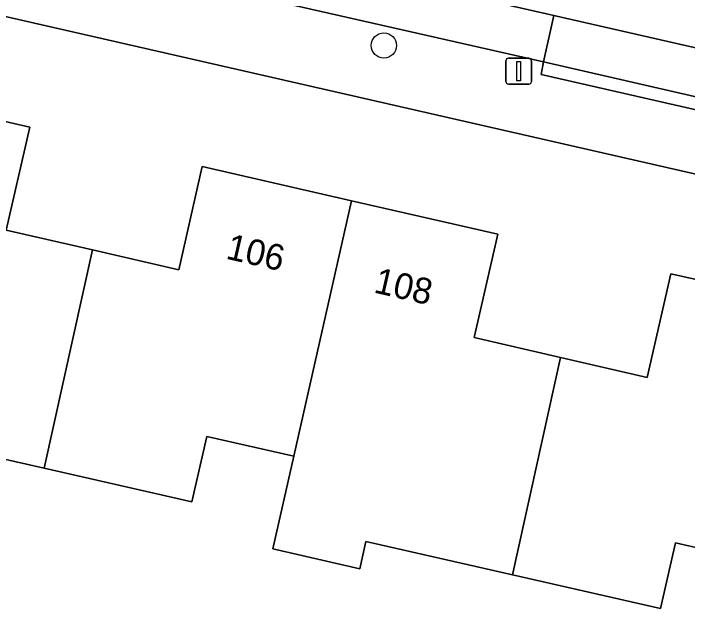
# Model space of a CAD drawing. Extents: x 159626 to 160723, y 388173 to 389416.
# Drawn here: x 160280.8 to 160306.92, y 388684.23 to 388707.29 of the extents above; entities that cross this region are included whole.
import ezdxf

# ---------------------------------------------------------------- set-up
doc = ezdxf.new("R2010")
doc.units = 0
for name, color, linetype in [('IMGEO_Boom', 7, 'Continuous'), ('IMGEO_Erf', 7, 'Continuous'), ('IMGEO_Lichtmast', 7, 'Continuous'), ('IMGEO_Pand', 7, 'Continuous'), ('IMGEO_Pand_nummerreeks', 7, 'Continuous'), ('IMGEO_Parkeervlak_open', 7, 'Continuous'), ('IMGEO_Rijbaan_lokaal_gesloten', 7, 'Continuous'), ('IMGEO_Voetpad_open', 7, 'Continuous')]:
    doc.layers.add(name, color=color, linetype=linetype)

msp = doc.modelspace()

# ---------------------------------------------------------------- linework, layer by layer
at = {"layer": 'IMGEO_Boom'}
msp.add_circle((160295.153, 388706.051), 0.489, dxfattribs=at)
at = {"layer": 'IMGEO_Erf'}
for points in [[(160321.781, 388697.748), (160237.27, 388717.058)], [(160275.731, 388704.194), (160281.44, 388702.89), (160280.524, 388698.892), (160283.863, 388698.127), (160287.204, 388697.362), (160288.12, 388701.36), (160293.901, 388700.037), (160299.57, 388698.74), (160298.648, 388694.73), (160301.997, 388693.96), (160305.348, 388693.19), (160306.27, 388697.2), (160312.07, 388695.912)], [(160309.822, 388686.005), (160306.446, 388686.773), (160305.869, 388684.232), (160300.139, 388685.536), (160294.456, 388686.829), (160294.216, 388685.773), (160290.85, 388686.539), (160291.663, 388690.136), (160288.292, 388690.903), (160287.714, 388688.363), (160281.989, 388689.665), (160276.272, 388690.966)]]:
    msp.add_lwpolyline(points, dxfattribs=at)
at = {"layer": 'IMGEO_Lichtmast'}
for p, q in [((160299.879, 388704.658), (160299.879, 388705.458)), ((160299.879, 388705.458), (160299.879, 388704.658)), ((160299.979, 388705.558), (160300.769, 388705.558)), ((160300.769, 388705.558), (160299.979, 388705.558)), ((160300.869, 388705.458), (160300.869, 388704.658)), ((160300.869, 388704.658), (160300.869, 388705.458)), ((160300.769, 388704.558), (160299.979, 388704.558)), ((160299.979, 388704.558), (160300.769, 388704.558))]:
    msp.add_line(p, q, dxfattribs=at)
msp.add_lwpolyline([(160300.299, 388705.433), (160300.449, 388705.433), (160300.449, 388704.683), (160300.299, 388704.683), (160300.299, 388705.433)], dxfattribs=at)
for centre, start, end in [((160299.979, 388705.458), 90, 180), ((160299.979, 388705.458), 90, 180), ((160300.769, 388705.458), 0, 90), ((160300.769, 388705.458), 360, 90), ((160299.979, 388704.658), 180, 270), ((160299.979, 388704.658), 180, 270), ((160300.769, 388704.658), 270, 0), ((160300.769, 388704.658), 270, 0)]:
    msp.add_arc(centre, 0.1, start, end, dxfattribs=at)
at = {"layer": 'IMGEO_Pand'}
for points in [[(160281.989, 388689.665), (160283.863, 388698.127), (160280.524, 388698.892), (160281.44, 388702.89), (160275.731, 388704.194), (160273.483, 388694.272), (160276.85, 388693.506), (160276.272, 388690.966)], [(160281.989, 388689.665), (160287.714, 388688.363), (160288.292, 388690.903), (160291.663, 388690.136), (160293.901, 388700.037), (160288.12, 388701.36), (160287.204, 388697.362), (160283.863, 388698.127)], [(160301.997, 388693.96), (160298.648, 388694.73), (160299.57, 388698.74), (160293.901, 388700.037), (160291.663, 388690.136), (160290.85, 388686.539), (160294.216, 388685.773), (160294.456, 388686.829), (160300.139, 388685.536)], [(160312.07, 388695.912), (160306.27, 388697.2), (160305.348, 388693.19), (160301.997, 388693.96), (160300.139, 388685.536), (160305.869, 388684.232), (160306.446, 388686.773), (160309.822, 388686.005)]]:
    msp.add_lwpolyline(points, close=True, dxfattribs=at)
at = {"layer": 'IMGEO_Parkeervlak_open'}
for points in [[(160289.945, 388709.9), (160289.592, 388708.096), (160301.333, 388705.414), (160301.742, 388707.207)], [(160308.359, 388705.697), (160301.742, 388707.207), (160301.333, 388705.414), (160307.972, 388703.897)]]:
    msp.add_lwpolyline(points, close=True, dxfattribs=at)
at = {"layer": 'IMGEO_Rijbaan_lokaal_gesloten'}
msp.add_lwpolyline([(160289.945, 388709.9), (160301.742, 388707.207), (160308.359, 388705.697), (160321.161, 388702.775), (160321.316, 388702.74), (160338.944, 388698.501), (160365.991, 388692.317), (160369.686, 388691.467), (160381.608, 388688.698)], dxfattribs=at)
at = {"layer": 'IMGEO_Voetpad_open'}
for points in [[(160174.144, 388731.086), (160179.863, 388729.928), (160181.681, 388729.655), (160183.407, 388729.319), (160227.072, 388719.379), (160229.749, 388718.77), (160237.27, 388717.058), (160321.781, 388697.748), (160325.989, 388696.807)], [(160317.901, 388701.629), (160307.972, 388703.897), (160307.871, 388703.42), (160301.244, 388704.929), (160301.333, 388705.414), (160289.592, 388708.096), (160289.502, 388707.619), (160282.881, 388709.142), (160282.993, 388709.603), (160271.843, 388712.15), (160271.74, 388711.669), (160265.096, 388713.191), (160265.213, 388713.665), (160253.461, 388716.246), (160253.351, 388715.758), (160246.695, 388717.262), (160246.805, 388717.749), (160235.38, 388720.33), (160235.27, 388719.842), (160231.571, 388720.678), (160231.681, 388721.166)]]:
    msp.add_lwpolyline(points, dxfattribs=at)
msp.add_lwpolyline([(160301.333, 388705.414), (160301.244, 388704.929), (160307.871, 388703.42), (160307.972, 388703.897)], close=True, dxfattribs=at)

# ---------------------------------------------------------------- texts
at = {"layer": 'IMGEO_Pand_nummerreeks'}
for s, rotation, p in [('106', 347.1114, (160288.996, 388697.795)), ('108', 347.1142, (160294.725, 388696.484))]:
    msp.add_text(s, height=1, rotation=rotation, dxfattribs=at).set_placement(p)

doc.saveas('drawing.dxf')
